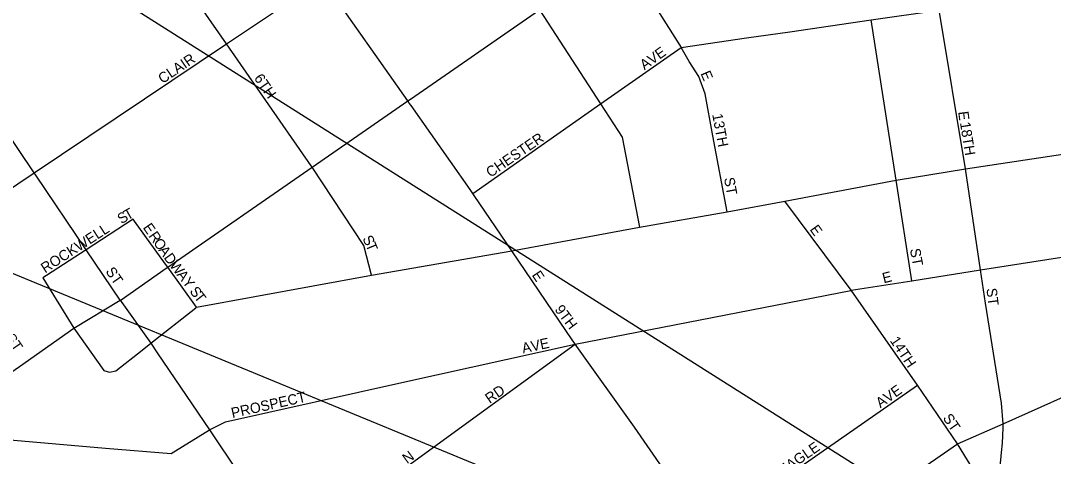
# Model space of a CAD drawing. Extents: x -561 to 1170, y 0 to 846.
# Drawn here: x 240.77 to 254.24, y 287.14 to 292.82 of the extents above; entities that cross this region are included whole.
import ezdxf

# ---------------------------------------------------------------- set-up
doc = ezdxf.new("R2010")
doc.units = 0
for name, color, linetype in [('GM_X_City_Street', 7, 'Continuous'), ('GM_X_City_Street_Text', 7, 'Continuous'), ('GM_X_US_Route', 7, 'Continuous'), ('SH_Text', 7, 'Continuous')]:
    doc.layers.add(name, color=color, linetype=linetype)

msp = doc.modelspace()

# ---------------------------------------------------------------- linework, layer by layer
at = {"layer": 'GM_X_City_Street'}
for points in [[(253.561, 287.187), (253.572, 287.308), (253.584, 287.509), (253.58, 287.563), (253.559, 287.829), (253.352, 289.135), (253.287, 289.568), (253.09, 290.887), (252.746, 292.954), (252.565, 294.255), (252.552, 294.324), (252.531, 294.385), (252.497, 294.443), (252.452, 294.519), (251.75, 295.639)], [(244.557, 290.926), (243.453, 292.515), (242.363, 294.084)], [(237.226, 288.342), (238.426, 289.146), (239.65, 289.967), (240.947, 290.836), (243.453, 292.515), (244.706, 293.355)], [(245.838, 291.744), (245.819, 291.772), (244.727, 293.325)], [(247.529, 292.97), (247.535, 292.961), (248.332, 291.732)], [(252.187, 290.739), (251.86, 292.827)], [(240.969, 290.804), (240.947, 290.836), (239.868, 292.434)], [(246.665, 290.566), (248.332, 291.732), (249.385, 292.47)], [(249.981, 290.326), (249.794, 291.315), (249.698, 291.863), (249.614, 292.091), (249.488, 292.286), (249.385, 292.47)], [(246.631, 290.615), (245.861, 291.712), (245.838, 291.744)], [(248.332, 291.732), (248.612, 291.301), (248.838, 290.127)], [(245.346, 289.498), (245.246, 289.885), (244.57, 290.907), (244.557, 290.926)], [(242.069, 289.174), (241.625, 289.832), (240.969, 290.804)], [(252.393, 289.428), (252.187, 290.739)], [(247.175, 289.818), (246.685, 290.538), (246.665, 290.566), (246.631, 290.615)], [(252.985, 287.299), (252.463, 288.066), (251.602, 289.304), (250.735, 290.465)], [(242.256, 290.204), (242.237, 290.231), (241.625, 289.832), (241.107, 289.495)], [(242.659, 289.643), (242.256, 290.204)], [(251.594, 289.302), (251.602, 289.304), (252.393, 289.428), (253.287, 289.568), (255.546, 289.922), (256.325, 290.043)], [(247.888, 288.767), (247.175, 289.818)], [(243.061, 289.082), (242.688, 289.602), (242.659, 289.643)], [(241.107, 289.495), (241.058, 289.463), (241.465, 288.809)], [(245.739, 288.099), (248, 288.601), (251.594, 289.302)], [(250.133, 285.517), (249.718, 286.153), (248.774, 287.519), (248, 288.601), (247.888, 288.767)], [(245.532, 286.805), (248, 288.601)], [(250.253, 285.421), (252.706, 287.107), (252.985, 287.299), (253.58, 287.563), (254.866, 288.136), (255.033, 288.213)], [(243.232, 287.484), (243.442, 287.589), (245.739, 288.099)], [(249.718, 286.153), (252.463, 288.066)], [(239.574, 287.497), (239.829, 287.421), (241.875, 287.246)], [(241.875, 287.246), (242.734, 287.173), (243.232, 287.484)], [(253.494, 286.472), (253.376, 286.664), (252.985, 287.299)], [(253.494, 286.472), (253.509, 286.627), (253.561, 287.187)]]:
    msp.add_lwpolyline(points, dxfattribs=at)
at = {"layer": 'GM_X_US_Route'}
for points in [[(248.565, 293.674), (248.99, 293.083), (249.385, 292.47)], [(250.798, 292.674), (251.86, 292.827), (252.746, 292.954), (255.063, 293.268), (255.866, 293.381), (256.167, 293.424)], [(245.852, 291.795), (247.535, 292.961), (247.621, 293.02)], [(250.233, 292.592), (250.798, 292.674)], [(249.385, 292.47), (250.233, 292.592)], [(242.668, 289.589), (242.688, 289.602), (244.57, 290.907), (245.819, 291.772), (245.852, 291.795)], [(251.058, 290.526), (252.187, 290.739), (253.09, 290.887), (255.369, 291.228)], [(247.175, 289.818), (248.838, 290.127), (249.981, 290.326), (250.735, 290.465), (251.058, 290.526)], [(243.052, 289.075), (243.061, 289.082), (245.346, 289.498), (247.175, 289.818)], [(242.079, 289.18), (242.668, 289.589)], [(241.465, 288.809), (241.465, 288.809), (242.069, 289.174), (242.079, 289.18)], [(242.069, 289.174), (242.465, 288.612), (242.55, 288.486)], [(242.354, 288.524), (242.465, 288.612), (243.052, 289.075)], [(239.96, 287.762), (240.754, 288.31), (241.465, 288.809)], [(241.465, 288.809), (241.856, 288.258), (241.928, 288.234), (242.011, 288.253), (242.354, 288.524)], [(242.55, 288.486), (243.232, 287.484)], [(243.232, 287.484), (243.619, 286.905)]]:
    msp.add_lwpolyline(points, dxfattribs=at)
at = {"layer": 'SH_Text'}
msp.add_lwpolyline([(164.075, 342.421), (260.894, 281.183), (164.075, 321.099)], close=True, dxfattribs=at)

# ---------------------------------------------------------------- texts
at = {"layer": 'GM_X_City_Street_Text'}
for s, rotation, p in [('CLAIR', 33.9939, (242.62, 291.991)), ('AVE', 35.3165, (248.904, 292.169)), ('6TH', 304.5935, (243.807, 292.068)), ('E', 293.2569, (249.633, 292.13)), ('13TH', 280.6213, (249.787, 291.595)), ('E', 277.1217, (252.995, 291.629)), ('18TH', 279.1648, (253.018, 291.487)), ('CHESTER', 34.4594, (246.896, 290.768)), ('ST', 280.6147, (249.941, 290.763)), ('T', 29.6093, (242.163, 290.212)), ('S', 32.7582, (242.085, 290.162)), ('ROCKWELL', 32.8703, (241.088, 289.521)), ('E', 304.7055, (242.358, 290.12)), ('E', 305.5436, (251.054, 290.096)), ('R', 304.7274, (242.432, 290.012)), ('O', 304.7145, (242.493, 289.924)), ('S', 298.1416, (245.222, 289.976)), ('A', 304.7145, (242.561, 289.827)), ('T', 292.395, (245.265, 289.896)), ('ST', 280.6279, (252.365, 289.837)), ('D', 305.7592, (242.63, 289.727)), ('W', 307.7272, (242.703, 289.626)), ('ST', 304.6987, (241.871, 289.549)), ('A', 307.8744, (242.797, 289.504)), ('E', 303.6985, (247.431, 289.502)), ('E', 14.0491, (252.025, 289.393)), ('Y', 307.8903, (242.87, 289.41)), ('S', 307.8716, (242.965, 289.288)), ('T', 307.8889, (243.024, 289.213)), ('ST', 277.1351, (253.363, 289.324)), ('9TH', 306.8682, (247.727, 289.051)), ('ST', 304.6908, (240.564, 288.682)), ('AVE', 12.0958, (247.321, 288.479)), ('14TH', 303.6957, (252.1, 288.646)), ('AVE', 35.3105, (251.981, 287.762)), ('PROSPECT', 12.6186, (243.531, 287.635)), ('RD', 34.5143, (246.885, 287.821)), ('ST', 304.7022, (252.789, 287.637)), ('EAGLE', 34.8271, (250.71, 286.883)), ('N', 36.0306, (245.809, 287.035))]:
    msp.add_text(s, height=0.135, rotation=rotation, dxfattribs=at).set_placement(p)

doc.saveas('drawing.dxf')
